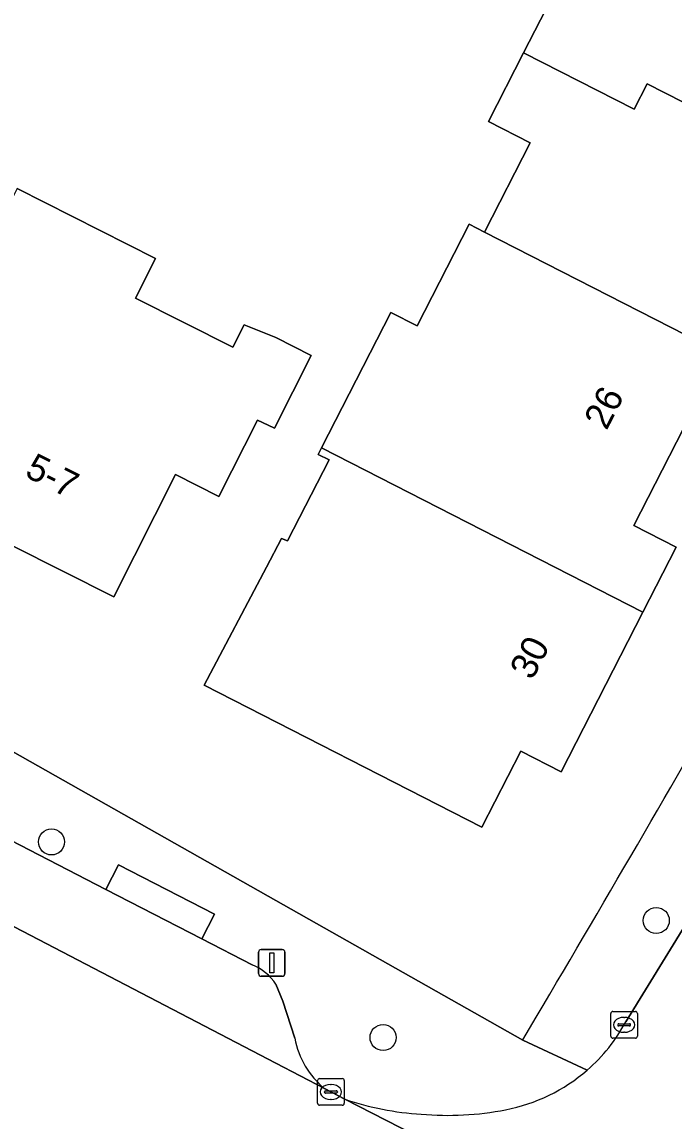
# Model space of a CAD drawing. Extents: x 160349 to 161355, y 381727 to 382854.
# Drawn here: x 160990.47 to 161014.93, y 382286.61 to 382327.83 of the extents above; entities that cross this region are included whole.
import ezdxf

# ---------------------------------------------------------------- set-up
doc = ezdxf.new("R2010")
doc.units = 0
for name, color, linetype in [('IMGEO_Boom', 7, 'Continuous'), ('IMGEO_Erf', 7, 'Continuous'), ('IMGEO_Kolk', 7, 'Continuous'), ('IMGEO_Lichtmast', 7, 'Continuous'), ('IMGEO_Pand', 7, 'Continuous'), ('IMGEO_Pand_nummerreeks', 7, 'Continuous'), ('IMGEO_Parkeervlak_open', 7, 'Continuous'), ('IMGEO_Rijbaan_lokaal_open', 7, 'Continuous'), ('IMGEO_Voetpad_open', 7, 'Continuous')]:
    doc.layers.add(name, color=color, linetype=linetype)

msp = doc.modelspace()

# ---------------------------------------------------------------- linework, layer by layer
at = {"layer": 'IMGEO_Boom'}
for centre in [(160991.58, 382297.081), (161014.264, 382294.133), (161004.018, 382289.744)]:
    msp.add_circle(centre, 0.489, dxfattribs=at)
at = {"layer": 'IMGEO_Erf'}
for points in [[(160961.886, 382335.049), (160964.631, 382333.594), (160956.591, 382319.437), (161000, 382294.885), (161009.255, 382289.651)], [(161016.619, 382315.203), (161013.419, 382308.946), (161015.011, 382308.131), (161013.764, 382305.693), (161010.7, 382299.704), (161009.179, 382300.481), (161007.722, 382297.633), (160997.304, 382302.962), (160999.639, 382307.385), (161000.206, 382308.459), (161000.436, 382308.367), (161001.99, 382311.405), (161001.584, 382311.613), (161001.71, 382311.859), (161004.309, 382316.94), (161005.298, 382316.435), (161007.246, 382320.244), (161007.82, 382319.951), (161009.534, 382323.302), (161007.972, 382324.101), (161009.289, 382326.675), (161011.818, 382331.618), (161013.228, 382330.897), (161015.226, 382334.802)], [(160990.299, 382321.587), (160995.48, 382318.968), (160994.727, 382317.479), (160998.379, 382315.633), (160998.806, 382316.476), (161000, 382315.993), (161001.319, 382315.319), (160999.946, 382312.602), (160999.489, 382312.812), (160999.311, 382312.902), (160997.86, 382310.032), (160996.231, 382310.855), (160993.914, 382306.271), (160990.089, 382308.204)]]:
    msp.add_lwpolyline(points, dxfattribs=at)
msp.add_arc((160248.207, 382741.334), 884.992, 329.310837, 331.381195, dxfattribs=at)
at = {"layer": 'IMGEO_Kolk'}
for p, q in [((161012.557, 382289.794), (161012.557, 382290.646)), ((161012.632, 382290.72), (161013.484, 382290.72)), ((161013.045, 382290.5), (161013.07, 382290.5)), ((161013.558, 382290.646), (161013.558, 382289.794)), ((161012.816, 382290.214), (161012.816, 382290.226)), ((161013.254, 382290.177), (161012.856, 382290.177)), ((161012.859, 382290.263), (161013.257, 382290.263)), ((161013.3, 382290.226), (161013.3, 382290.214)), ((161013.484, 382289.72), (161012.632, 382289.72)), ((161013.068, 382289.94), (161013.043, 382289.94)), ((161001.561, 382287.278), (161001.561, 382288.13)), ((161001.636, 382288.204), (161002.488, 382288.204)), ((161002.049, 382287.984), (161002.074, 382287.984)), ((161002.562, 382288.13), (161002.562, 382287.278)), ((161001.82, 382287.698), (161001.82, 382287.71)), ((161002.258, 382287.661), (161001.86, 382287.661)), ((161001.863, 382287.747), (161002.261, 382287.747)), ((161002.304, 382287.71), (161002.304, 382287.698)), ((161002.488, 382287.204), (161001.636, 382287.204)), ((161002.072, 382287.424), (161002.047, 382287.424))]:
    msp.add_line(p, q, dxfattribs=at)
for points in [[(161012.557, 382289.794), (161012.557, 382290.646)], [(161012.632, 382290.72), (161013.484, 382290.72)], [(161013.558, 382290.646), (161013.558, 382289.794)], [(161013.484, 382289.72), (161012.632, 382289.72)], [(161001.561, 382287.278), (161001.561, 382288.13)], [(161001.636, 382288.204), (161002.488, 382288.204)], [(161002.562, 382288.13), (161002.562, 382287.278)], [(161002.488, 382287.204), (161001.636, 382287.204)]]:
    msp.add_lwpolyline(points, dxfattribs=at)
for centre, radius, start, end in [((161012.634, 382290.644), 0.0765, 91.552, 178.448), ((161012.634, 382290.644), 0.0765, 91.552, 178.448), ((161013.482, 382290.644), 0.0765, 1.552, 88.448), ((161013.482, 382290.644), 0.0765, 1.552, 88.448), ((161012.856, 382290.223), 0.0403, 85.8775, 175.7526), ((161012.853, 382290.213), 0.0366, 178.938, 274.7102), ((161013.257, 382290.22), 0.043, 264.8664, 352.4533), ((161013.261, 382290.225), 0.0386, 1.7309, 96.639), ((161012.634, 382289.796), 0.0765, 181.552, 268.448), ((161012.634, 382289.796), 0.0765, 181.552, 268.448), ((161013.482, 382289.796), 0.0765, 271.552, 358.448), ((161013.482, 382289.796), 0.0765, 271.552, 358.448), ((161001.638, 382288.128), 0.0765, 91.552, 178.448), ((161001.638, 382288.128), 0.0765, 91.552, 178.448), ((161002.486, 382288.128), 0.0765, 1.552, 88.448), ((161002.486, 382288.128), 0.0765, 1.552, 88.448), ((161001.86, 382287.707), 0.0403, 85.8775, 175.7526), ((161001.857, 382287.697), 0.0366, 178.938, 274.7102), ((161002.261, 382287.704), 0.043, 264.8664, 352.4533), ((161002.265, 382287.709), 0.0386, 1.7309, 96.639), ((161001.638, 382287.28), 0.0765, 181.552, 268.448), ((161001.638, 382287.28), 0.0765, 181.552, 268.448), ((161002.486, 382287.28), 0.0765, 271.552, 358.448), ((161002.486, 382287.28), 0.0765, 271.552, 358.448)]:
    msp.add_arc(centre, radius, start, end, dxfattribs=at)
for centre, major_axis, ratio, start_param, end_param in [((161013.044, 382290.22), (-0.387, 0.002), 0.722429, 4.712389, 7.853982), ((161013.069, 382290.22), (-0.39, 0.002), 0.717154, 1.570796, 4.712389), ((161002.048, 382287.704), (-0.387, 0.002), 0.722429, 4.712389, 7.853982), ((161002.073, 382287.704), (-0.39, 0.002), 0.717154, 1.570796, 4.712389)]:
    msp.add_ellipse(centre, major_axis=major_axis, ratio=ratio, start_param=start_param, end_param=end_param, dxfattribs=at)
at = {"layer": 'IMGEO_Lichtmast'}
for p, q in [((160999.344, 382292.143), (160999.344, 382292.943)), ((160999.344, 382292.943), (160999.344, 382292.143)), ((160999.444, 382293.043), (161000.234, 382293.043)), ((161000.234, 382293.043), (160999.444, 382293.043)), ((161000.334, 382292.943), (161000.334, 382292.143)), ((161000.334, 382292.143), (161000.334, 382292.943)), ((161000.234, 382292.043), (160999.444, 382292.043)), ((160999.444, 382292.043), (161000.234, 382292.043))]:
    msp.add_line(p, q, dxfattribs=at)
msp.add_lwpolyline([(160999.764, 382292.918), (160999.914, 382292.918), (160999.914, 382292.168), (160999.764, 382292.168), (160999.764, 382292.918)], dxfattribs=at)
for centre, start, end in [((160999.444, 382292.943), 90, 180), ((160999.444, 382292.943), 90, 180), ((161000.234, 382292.943), 0, 90), ((161000.234, 382292.943), 360, 90), ((160999.444, 382292.143), 180, 270), ((160999.444, 382292.143), 180, 270), ((161000.234, 382292.143), 270, 0), ((161000.234, 382292.143), 270, 0)]:
    msp.add_arc(centre, 0.1, start, end, dxfattribs=at)
at = {"layer": 'IMGEO_Pand'}
for points in [[(161024.781, 382329.922), (161015.226, 382334.802), (161013.228, 382330.897), (161011.818, 382331.618), (161009.289, 382326.675), (161013.434, 382324.558), (161013.925, 382325.519), (161015.961, 382324.479), (161016.43, 382325.398), (161018.232, 382324.478), (161018.714, 382325.421), (161022.647, 382323.413), (161023.892, 382325.846), (161022.944, 382326.331)], [(161022.647, 382323.413), (161018.714, 382325.421), (161018.232, 382324.478), (161016.43, 382325.398), (161015.961, 382324.479), (161013.925, 382325.519), (161013.434, 382324.558), (161009.289, 382326.675), (161007.972, 382324.101), (161009.534, 382323.302), (161007.82, 382319.951), (161017.12, 382315.193), (161018.93, 382318.732), (161019.979, 382318.196)], [(161001.319, 382315.319), (161000, 382315.993), (160998.806, 382316.476), (160998.379, 382315.633), (160994.727, 382317.479), (160995.48, 382318.968), (160990.299, 382321.587), (160988.48, 382317.989), (160989.711, 382317.367), (160988.746, 382315.458), (160989.314, 382315.171), (160988.28, 382313.125), (160989.29, 382312.615), (160987.149, 382308.378), (160989.561, 382307.159), (160990.089, 382308.204), (160993.914, 382306.271), (160996.231, 382310.855), (160997.86, 382310.032), (160999.311, 382312.902), (160999.489, 382312.812), (160999.946, 382312.602)], [(161017.12, 382315.193), (161007.82, 382319.951), (161007.246, 382320.244), (161005.298, 382316.435), (161004.309, 382316.94), (161001.71, 382311.859), (161013.764, 382305.693), (161015.011, 382308.131), (161013.419, 382308.946), (161016.619, 382315.203), (161017.02, 382314.998)], [(161013.764, 382305.693), (161001.71, 382311.859), (161001.584, 382311.613), (161001.99, 382311.405), (161000.436, 382308.367), (161000.206, 382308.459), (160999.639, 382307.385), (160997.304, 382302.962), (161007.722, 382297.633), (161009.179, 382300.481), (161010.7, 382299.704)]]:
    msp.add_lwpolyline(points, close=True, dxfattribs=at)
at = {"layer": 'IMGEO_Parkeervlak_open'}
for points in [[(160999.108, 382292.47), (160997.215, 382293.446), (160993.621, 382295.299), (160983.576, 382300.479), (160982.646, 382298.675), (160981.499, 382299.266), (160982.429, 382301.069), (160973.521, 382305.662), (160969.969, 382307.493), (160961.423, 382311.899)], [(160956.326, 382311.525), (160979.137, 382299.644), (160981.577, 382298.373), (161000, 382288.778), (161001.819, 382287.83)], [(161000.704, 382289.714), (161000.261, 382291.108), (161000, 382291.742)]]:
    msp.add_lwpolyline(points, dxfattribs=at)
for centre, radius, start, end in [((160998.422, 382290.719), 1.881, 32.9569, 68.6043), ((161003.892, 382290.329), 3.246, 190.9128, 230.3235)]:
    msp.add_arc(centre, radius, start, end, dxfattribs=at)
at = {"layer": 'IMGEO_Rijbaan_lokaal_open'}
for points in [[(161032.376, 382324.549), (161030.38, 382320.921), (161027.416, 382315.541), (161025.1, 382311.349), (161023.03, 382307.549), (161021.499, 382304.793), (161018.936, 382300.269), (161016.914, 382296.501), (161013.122, 382290.331)], [(161002.583, 382287.432), (161001.819, 382287.83), (161000, 382288.778), (160981.577, 382298.373), (160978.184, 382291.798), (160998.118, 382281.479), (160998.634, 382281.212), (161000, 382280.323), (161016.444, 382272.241), (161019.32, 382270.57), (161025.658, 382267.377), (161031.592, 382264.239), (161035.746, 382271.895), (161020.078, 382278.447)], [(161002.583, 382287.432), (161019.106, 382278.967)], [(161019.106, 382278.967), (161002.583, 382287.432)]]:
    msp.add_lwpolyline(points, dxfattribs=at)
for centre, radius, start, end in [((161007.4, 382293.43), 6.507, 311.0664, 331.5598), ((161007.398, 382293.431), 6.509, 280.7469, 311.0739), ((161006.031, 382297.463), 10.607, 251.0312, 266.8493), ((161006.469, 382297.778), 10.953, 264.6517, 281.2827)]:
    msp.add_arc(centre, radius, start, end, dxfattribs=at)
at = {"layer": 'IMGEO_Voetpad_open'}
for points in [[(161011.675, 382288.524), (161009.255, 382289.651), (161000, 382294.885), (160956.591, 382319.437)], [(160961.423, 382311.899), (160969.969, 382307.493), (160970.192, 382307.94), (160973.744, 382306.109), (160973.521, 382305.662), (160982.429, 382301.069), (160981.499, 382299.266), (160982.646, 382298.675), (160983.576, 382300.479), (160993.621, 382295.299), (160994.098, 382296.223), (160997.692, 382294.37), (160997.215, 382293.446), (160999.108, 382292.47)], [(161013.122, 382290.331), (161016.914, 382296.501)], [(161000, 382291.742), (161000.261, 382291.108), (161000.704, 382289.714)], [(161009.255, 382289.651), (161011.675, 382288.524)], [(161001.819, 382287.83), (161002.583, 382287.432)]]:
    msp.add_lwpolyline(points, dxfattribs=at)
msp.add_lwpolyline([(160997.215, 382293.446), (160997.692, 382294.37), (160994.098, 382296.223), (160993.621, 382295.299)], close=True, dxfattribs=at)
for centre, radius, start, end in [((160248.207, 382741.334), 884.992, 329.310837, 331.381195), ((160998.422, 382290.719), 1.881, 32.9569, 68.6043), ((161007.4, 382293.43), 6.507, 311.0664, 331.5598), ((161003.892, 382290.329), 3.246, 190.9128, 230.3235), ((161007.398, 382293.431), 6.509, 280.7469, 311.0739), ((161006.031, 382297.463), 10.607, 251.0312, 266.8493), ((161006.469, 382297.778), 10.953, 264.6517, 281.2827)]:
    msp.add_arc(centre, radius, start, end, dxfattribs=at)

# ---------------------------------------------------------------- texts
at = {"layer": 'IMGEO_Pand_nummerreeks'}
for s, rotation, p in [('26', 62.9108, (161012.401, 382312.488)), ('5-7', 333.1225, (160990.533, 382310.811)), ('30', 62.9055, (161009.615, 382303.116))]:
    msp.add_text(s, height=1, rotation=rotation, dxfattribs=at).set_placement(p)

doc.saveas('drawing.dxf')
